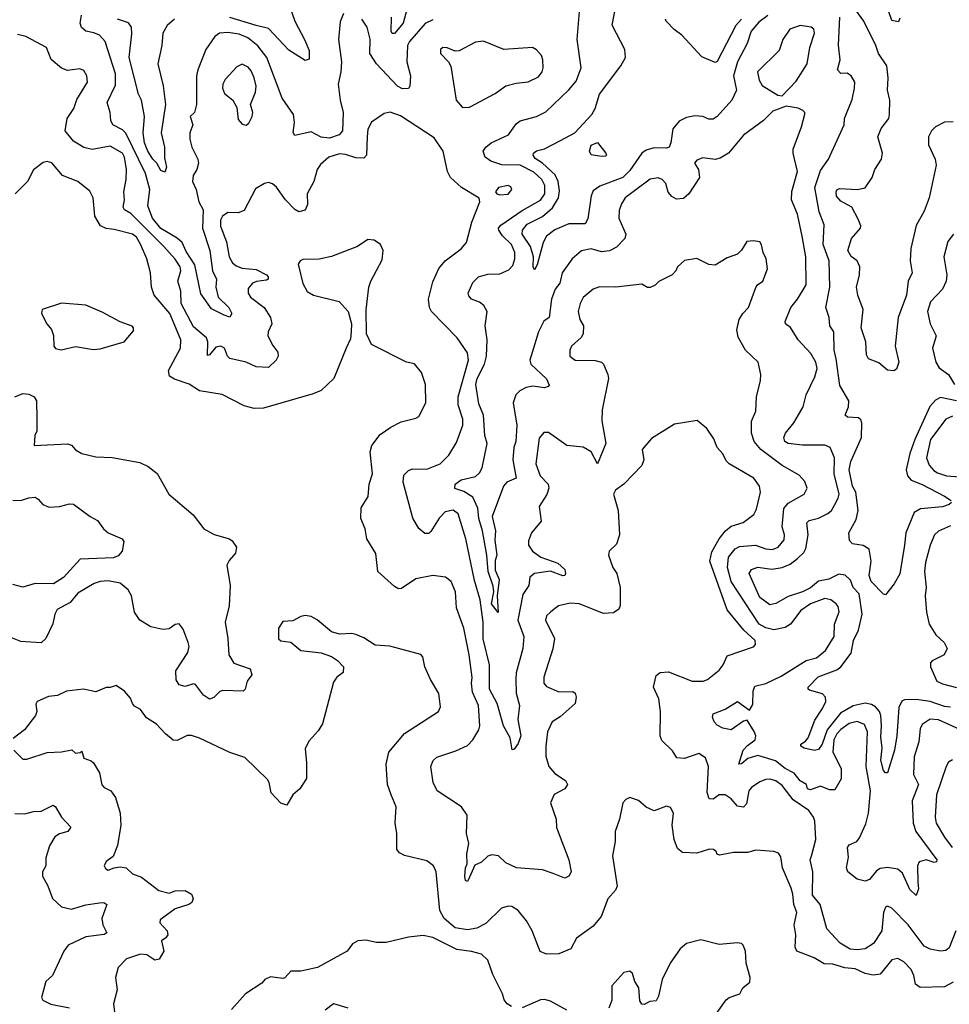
# Model space of a CAD drawing. Extents: x 1690054 to 1842981, y 782881 to 914114.
# Tile 343 of 656: x 1737269 to 1741849, y 900283 to 905132. Entities that reach past the tile are written whole.
import ezdxf

# ---------------------------------------------------------------- set-up
doc = ezdxf.new("R2010")
doc.units = 0

msp = doc.modelspace()

# ---------------------------------------------------------------- linework, layer by layer
at = {"layer": '0CON10XD'}
for points in [[(1738587.1, 905235), (1738625.4, 905125), (1738673.2, 905035), (1738695, 904980), (1738695, 904937.5), (1738675, 904931.4), (1738595, 904982.3), (1738495, 905089.1), (1738433.6, 905103.6), (1738305, 905142.4)], [(1739177.2, 905182.8), (1739157.7, 905115), (1739115, 905064.8), (1739104, 905064), (1739098.6, 905075), (1739100.5, 905145)], [(1739639.8, 904120.2), (1739745, 904192.9), (1739835, 904243.3), (1739856.6, 904275), (1739857.1, 904315), (1739841.7, 904345), (1739801.6, 904381.6), (1739735, 904416.2), (1739645, 904417.1), (1739590, 904435), (1739562.2, 904455), (1739551.9, 904485), (1739565.8, 904505), (1739592.5, 904525), (1739677.5, 904565), (1739715, 904618.8), (1739735, 904634), (1739815, 904654.6), (1739861.7, 904678.3), (1739975, 904786.5), (1740010.1, 904829.9), (1740035.3, 904895), (1740015.6, 905035), (1740031.1, 905211.1)], [(1740955, 905152.4), (1740910.5, 905119.5), (1740873.6, 905075), (1740853.2, 905015), (1740805.2, 904925), (1740785.8, 904855), (1740800.7, 904785), (1740777.9, 904735), (1740705, 904655.6), (1740685, 904642.5), (1740665, 904641.5), (1740635, 904655.4), (1740595, 904658.4), (1740555, 904650.7), (1740518.1, 904631.9), (1740486.6, 904595), (1740477.8, 904525), (1740469.6, 904505), (1740455, 904499.1), (1740395, 904500.5), (1740355, 904490), (1740335, 904474.2), (1740275, 904389.1), (1740240.8, 904355), (1740127.3, 904312.7), (1740095, 904289.5), (1740084.1, 904265), (1740068.6, 904151.4), (1740055, 904126.9), (1739975, 904127.4), (1739905, 904097.5), (1739863.9, 904066.1), (1739848, 904035), (1739817.8, 903925), (1739805, 903900), (1739798.8, 903915), (1739800, 903965), (1739786, 904015), (1739744.8, 904075), (1739746.2, 904095), (1739768.8, 904125), (1739845, 904162.5), (1739894.3, 904205.7), (1739923, 904255), (1739928.4, 904288.4), (1739921.6, 904335), (1739907.6, 904367.6), (1739845, 904425.2), (1739808.7, 904448.7), (1739798.2, 904465), (1739800.9, 904475), (1739814.6, 904485.4), (1739855, 904495.3), (1739933.4, 904536.6), (1740004.2, 904575), (1740087.8, 904665), (1740104.5, 904695), (1740125, 904765.7), (1740231.1, 904905), (1740254.4, 904945), (1740250, 904985), (1740187.5, 905105), (1740208.6, 905215)], [(1741400.3, 904150.3), (1741369.3, 904209.3), (1741315, 904238.2), (1741293.7, 904263.7), (1741291.2, 904285), (1741295.7, 904295), (1741309.3, 904300.7), (1741395, 904295.4), (1741435, 904304.1), (1741468.8, 904355), (1741482.7, 904395), (1741515.5, 904445), (1741519.6, 904475), (1741497, 904555), (1741513.2, 904596.8), (1741551.1, 904645), (1741553.6, 904665), (1741556.2, 904735), (1741543.8, 904785), (1741548.4, 904845), (1741540.8, 904905), (1741499.6, 904965), (1741487.3, 905005), (1741428.2, 905125), (1741389.2, 905179.2)], [(1741605, 905140), (1741598.3, 905121.7), (1741565, 905127.5), (1741550, 905175)], [(1738865, 905162.5), (1738848.8, 905121.2), (1738839.5, 905035), (1738854.2, 904925), (1738851.4, 904875), (1738837.5, 904815), (1738848.2, 904735), (1738863.4, 904675), (1738860, 904585), (1738842.5, 904565), (1738795, 904549.3), (1738755, 904554.2), (1738705, 904580), (1738625, 904561.2), (1738616.1, 904576.1), (1738623.5, 904625), (1738618.1, 904665), (1738561.6, 904745), (1738487.4, 904945), (1738443.1, 905003.1), (1738392.5, 905042.5), (1738350.2, 905060.2), (1738295, 905069.2), (1738254.3, 905065.7), (1738230.6, 905049.4), (1738186.7, 904985), (1738146.2, 904885), (1738139.6, 904855), (1738140, 904715), (1738130, 904675), (1738108.9, 904655), (1738121.9, 904615), (1738107.5, 904575), (1738107, 904543), (1738117.1, 904505), (1738147.1, 904445), (1738149.5, 904425), (1738142.2, 904395), (1738123.3, 904365), (1738120.9, 904335), (1738138.5, 904295), (1738151.9, 904235), (1738172.6, 904195), (1738170.6, 904105), (1738205.5, 903995.5), (1738219.5, 903895), (1738239.3, 903855), (1738236.2, 903815), (1738246.7, 903765), (1738299.2, 903715), (1738314.5, 903685.5), (1738305, 903666.5), (1738276.1, 903676.1), (1738215, 903708.5), (1738162.2, 903782.2), (1738131.5, 903925), (1738089.8, 903989.8), (1738069.3, 904035), (1738045, 904056.9), (1737965, 904104.1), (1737923.8, 904155), (1737901.2, 904215), (1737910.3, 904295), (1737889, 904375), (1737793, 904573), (1737775, 904589.7), (1737728.9, 904615), (1737717.8, 904635), (1737714.4, 904675), (1737700.4, 904725), (1737740.7, 904809.3), (1737741, 904865), (1737690.9, 905025), (1737663.1, 905055), (1737635, 905067.3), (1737595.3, 905075.3), (1737573.1, 905093.1), (1737567.5, 905115), (1737574.5, 905155)], [(1738031.4, 905135), (1737996.1, 905103.9), (1737973.9, 905065), (1737968.9, 905005), (1737949.7, 904915), (1737976.2, 904806.2), (1737987.9, 904715), (1737966.6, 904575), (1737982, 904505), (1737982.2, 904452.2), (1737992.5, 904405), (1737985, 904381.9), (1737965, 904390), (1737944.8, 904424.8), (1737924.7, 904445), (1737900, 904485), (1737884.3, 904525), (1737877.4, 904575), (1737884, 904655), (1737869.5, 904735), (1737855, 904764.5), (1737808.9, 904945), (1737822.6, 905062.6), (1737820.8, 905095), (1737805, 905117.2), (1737751.9, 905135)], [(1739305, 905132.1), (1739266.7, 905113.3), (1739189.4, 905025), (1739179.1, 905005), (1739176.7, 904925), (1739195.3, 904855), (1739191.1, 904805), (1739185, 904792.9), (1739155, 904791.2), (1739130, 904805), (1739026.9, 904915), (1738993.7, 904965), (1738996.1, 905036.1), (1738981.8, 905095), (1738955.6, 905135)], [(1740825.6, 905135), (1740797.3, 905102.7), (1740705, 904926.2), (1740695, 904920.8), (1740629.1, 904949.1), (1740531.5, 905055), (1740493.2, 905083.2), (1740454.2, 905125), (1740451.4, 905135)], [(1741860, 902755), (1741848.8, 902745), (1741816.2, 902733.8), (1741706.7, 902723.2), (1741675.6, 902705), (1741634, 902605), (1741628.1, 902545), (1741605, 902403.3), (1741576.6, 902353.4), (1741535, 902300), (1741525, 902302.5), (1741463.9, 902365), (1741454.5, 902395), (1741464.2, 902465), (1741454.6, 902524.6), (1741425, 902542.9), (1741371.3, 902551.3), (1741357, 902567), (1741354.4, 902605), (1741389.5, 902670.5), (1741399.8, 902715), (1741388.5, 902805), (1741372.2, 902835), (1741356.2, 902915), (1741364.2, 902955.8), (1741415.7, 903075), (1741418.8, 903145), (1741412.3, 903162.3), (1741401.5, 903171.5), (1741346.7, 903175), (1741336.7, 903185), (1741352.9, 903225), (1741353.6, 903255), (1741310.4, 903330.4), (1741291.5, 903461.5), (1741282, 903505), (1741280.5, 903595), (1741260.6, 903625), (1741256.7, 903665), (1741240.4, 903715), (1741260.9, 903815), (1741256.8, 903945), (1741228.3, 904025), (1741231.7, 904121.7), (1741208.4, 904185), (1741186.3, 904305), (1741215, 904389.4), (1741254.5, 904445), (1741330.8, 904615), (1741333.3, 904645), (1741370.9, 904739.1), (1741381.9, 904795), (1741383.1, 904825), (1741365, 904855.7), (1741345, 904869.1), (1741315, 904867.5), (1741298, 904885), (1741312, 904935), (1741303, 905007), (1741308.8, 905145)], [(1741025, 904757.5), (1741095, 904828.8), (1741149.1, 904915), (1741161.5, 904995), (1741184.4, 905065), (1741181.4, 905085), (1741168.8, 905095), (1741115, 905102.7), (1741064, 905085), (1741029.2, 905035), (1741010.3, 904979.7), (1740904.5, 904875), (1740911.5, 904835), (1740927.5, 904807.5), (1741005, 904760), (1741025, 904757.5)], [(1741021.2, 901898.8), (1741143.6, 901976.4), (1741195, 901990), (1741238.5, 902025), (1741282.5, 902095), (1741282.7, 902155), (1741306.6, 902216.6), (1741302, 902242), (1741291.9, 902255), (1741265, 902275.4), (1741235, 902281.8), (1741165, 902255.3), (1741117.3, 902222.7), (1741066.1, 902155), (1741041.1, 902138.9), (1740985, 902127.8), (1740945, 902136.8), (1740912.2, 902155), (1740774.1, 902365), (1740755.7, 902435), (1740761.8, 902485), (1740793.3, 902526.7), (1740815, 902537.8), (1740894.3, 902544.3), (1740945.7, 902525.7), (1740977.2, 902522.8), (1741006.5, 902535), (1741035, 902570), (1741036.5, 902595), (1741025.9, 902635), (1741033.8, 902725), (1741055, 902751.1), (1741134.2, 902795), (1741148.1, 902825), (1741137.8, 902857.8), (1741109.5, 902889.5), (1741026, 902936), (1740920.9, 903015), (1740888.2, 903055), (1740873.9, 903095), (1740874.4, 903155), (1740896.4, 903203.6), (1740898.5, 903275), (1740919.4, 903355), (1740921.1, 903385), (1740906.7, 903445), (1740845.7, 903505), (1740808.3, 903568.3), (1740802.9, 903605), (1740814.5, 903655), (1740831.8, 903685), (1740860.5, 903715), (1740895, 903813.3), (1740903.4, 903826.6), (1740930, 903845), (1740952.5, 903905), (1740946.7, 903955), (1740931.2, 903985), (1740923.9, 904023.9), (1740915, 904037.5), (1740885, 904043.3), (1740851.1, 904038.9), (1740825, 903996.7), (1740805, 903976.7), (1740755, 903959.2), (1740695, 903923.3), (1740665, 903926.2), (1740605, 903955.6), (1740544.4, 903945.6), (1740510, 903915), (1740502.5, 903895), (1740483.3, 903875), (1740417.5, 903842.5), (1740400, 903825), (1740375, 903812.5), (1740362.7, 903812.7), (1740335, 903829.2), (1740205.4, 903814.6), (1740125, 903816.9), (1740094.7, 903805.3), (1740045.7, 903764.3), (1740030.9, 903735), (1740021.3, 903695), (1740028.5, 903655), (1740046.6, 903625), (1740045.4, 903585), (1740035, 903567.5), (1739987.8, 903525), (1739980, 903505), (1739979.2, 903475), (1740005, 903455.7), (1740105, 903453.1), (1740135, 903446), (1740146, 903435), (1740167.5, 903385), (1740170, 903365), (1740138.7, 903211.3), (1740136.4, 903156.4), (1740157.5, 903045), (1740115, 902944.2), (1740085, 903004.6), (1740045, 903027.1), (1739965, 903035.4), (1739875, 903099.5), (1739851.1, 903098.9), (1739828.3, 903071.7), (1739812.3, 902945), (1739833.2, 902885), (1739873.2, 902845), (1739875.8, 902825), (1739866.2, 902793.8), (1739828.1, 902735), (1739837.6, 902662.4), (1739790.8, 902605), (1739775.8, 902565), (1739775.7, 902545), (1739795.6, 902515), (1739836.7, 902485), (1739921.2, 902455), (1739954.3, 902425), (1739957.8, 902405), (1739954.6, 902395.4), (1739945, 902392.7), (1739885, 902416.7), (1739805.3, 902404.7), (1739783.1, 902386.9), (1739776.9, 902345), (1739748.1, 902301.9), (1739723.3, 902175), (1739752.5, 902095), (1739747.8, 902035), (1739715.5, 901915.5), (1739713.4, 901885), (1739715.9, 901815), (1739731.9, 901755), (1739723.4, 901685), (1739738, 901605), (1739725, 901567.3), (1739705, 901540), (1739695, 901536.7), (1739685.9, 901595), (1739652, 901655), (1739621, 901765), (1739584.5, 901835), (1739583, 901955), (1739552.2, 902082.2), (1739552.6, 902165), (1739537.9, 902275), (1739509.5, 902369.5), (1739467.7, 902575), (1739429, 902699), (1739405, 902716), (1739365, 902707.9), (1739335, 902676.9), (1739295, 902612), (1739285, 902602.5), (1739265, 902602), (1739236, 902626), (1739206.9, 902676.9), (1739157.7, 902855), (1739161.4, 902888.6), (1739185, 902912.7), (1739205, 902920), (1739275, 902917.8), (1739340, 902945), (1739382.8, 902987.2), (1739420.6, 903049.4), (1739452.9, 903135), (1739453.1, 903165), (1739430.2, 903235), (1739428.8, 903275), (1739480.4, 903455), (1739475, 903491.5), (1739425, 903564.6), (1739298.2, 903695), (1739287.7, 903715), (1739283.9, 903755), (1739305, 903841.2), (1739333.7, 903906.3), (1739365.6, 903945), (1739445, 904003.1), (1739470, 904035), (1739496.2, 904135), (1739536.2, 904235), (1739533.6, 904253.6), (1739446.2, 904305), (1739391.9, 904355), (1739376.9, 904385), (1739355.7, 904485), (1739310.7, 904550.7), (1739145, 904658.5), (1739095, 904676.7), (1739065, 904670.8), (1739002.4, 904627.6), (1738985, 904593.3), (1738980.4, 904555), (1738977.1, 904465), (1738965, 904450), (1738925, 904450.9), (1738875, 904468), (1738845, 904471.1), (1738792.9, 904455), (1738750.5, 904419.5), (1738735.4, 904394.6), (1738718.2, 904335), (1738685.5, 904275), (1738687.3, 904222.7), (1738675, 904193.8), (1738645, 904186), (1738625, 904197.1), (1738578.9, 904245), (1738535, 904307.5), (1738515, 904324.2), (1738495, 904330), (1738475, 904326), (1738430.9, 904299.1), (1738375, 904192), (1738345, 904181.4), (1738295, 904182.1), (1738267.9, 904165), (1738258.8, 904145), (1738258.1, 904115), (1738288, 904038), (1738301.3, 903965), (1738318.2, 903935), (1738335, 903920), (1738365, 903908), (1738435, 903901.5), (1738485, 903875.2), (1738493.6, 903865), (1738493.9, 903855), (1738485, 903848.8), (1738436.7, 903843.3), (1738415.6, 903835), (1738395, 903808), (1738394.4, 903785), (1738406.9, 903765), (1738474.4, 903715), (1738505.4, 903665), (1738511.8, 903635), (1738493.6, 903595), (1738491.8, 903575), (1738516.9, 903526.9), (1738541.2, 903495), (1738542.5, 903475), (1738533.1, 903455), (1738495, 903420), (1738435, 903422.1), (1738385, 903446.1), (1738305, 903463.6), (1738293.6, 903475), (1738278.5, 903515), (1738260, 903525), (1738235, 903518.9), (1738205, 903480.8), (1738195, 903478.8), (1738195.9, 903545), (1738190.4, 903565), (1738125, 903619.2), (1738064.8, 903735), (1738063.8, 903795), (1738048, 903845), (1738063.5, 903895), (1738060, 903915), (1738035, 903952.5), (1737979, 904015), (1737817.5, 904177.5), (1737786.4, 904195), (1737778.4, 904208.4), (1737786.1, 904245), (1737782.7, 904285), (1737794.5, 904345.5), (1737795.3, 904394.7), (1737785.2, 904455), (1737775, 904474.5), (1737715, 904509.6), (1737627.2, 904492.8), (1737585, 904501.8), (1737533.8, 904533.8), (1737493.6, 904585), (1737502.7, 904645), (1737535.3, 904694.7), (1737551.2, 904738.8), (1737603.1, 904825), (1737600.9, 904855), (1737585, 904881.4), (1737565, 904890.6), (1737505, 904881.9), (1737475, 904892.5), (1737425, 904936), (1737401.2, 904995), (1737299.1, 905049.1), (1737259.2, 905059.2)], [(1739450.3, 904700.3), (1739485, 904701.4), (1739611.2, 904768.8), (1739665, 904806.9), (1739715, 904820), (1739775, 904826), (1739825, 904850.8), (1739842.9, 904875), (1739848.5, 904895), (1739847.1, 904935), (1739840, 904955), (1739815, 904984.3), (1739795, 904994.4), (1739655, 904984.4), (1739555, 905026.1), (1739515, 905020.9), (1739435, 904978.6), (1739415, 904977.5), (1739375, 904994), (1739353.3, 904995), (1739342, 904985), (1739342.5, 904965), (1739381.2, 904925), (1739392.9, 904902.9), (1739420, 904735), (1739450.3, 904700.3)], [(1738385, 904612.5), (1738398.3, 904621.7), (1738414, 904655), (1738417.5, 904675), (1738405.7, 904715), (1738431.1, 904775), (1738433.5, 904805), (1738425.2, 904845), (1738409.9, 904879.9), (1738395, 904897.9), (1738365, 904912.2), (1738339.8, 904900.2), (1738282.4, 904837.6), (1738270, 904815), (1738269.1, 904795), (1738278.1, 904768.1), (1738318.9, 904735), (1738338.9, 904698.9), (1738345, 904640), (1738365, 904616.7), (1738385, 904612.5)], [(1741855, 901747.1), (1741825, 901749.3), (1741754.3, 901774.3), (1741685, 901783.5), (1741627.4, 901782.6), (1741615, 901775.9), (1741600.7, 901745), (1741590.4, 901605), (1741579.2, 901535), (1741545, 901422.5), (1741535, 901423.3), (1741525, 901433.8), (1741511.8, 901485), (1741517.8, 901545), (1741511.1, 901601.1), (1741515.5, 901654.5), (1741511.7, 901705), (1741504.8, 901725), (1741485, 901747.8), (1741465, 901760.4), (1741435, 901766.6), (1741375, 901752.7), (1741312.7, 901717.3), (1741246.4, 901635), (1741222.9, 901565), (1741205, 901537.3), (1741185, 901532.5), (1741133.8, 901545), (1741117.1, 901555), (1741117.1, 901565), (1741141.1, 901578.9), (1741153.9, 901595), (1741186.8, 901683.2), (1741225, 901740), (1741240.4, 901775), (1741238.9, 901795), (1741225, 901811.9), (1741160.5, 901830.5), (1741153.8, 901835), (1741154.2, 901845), (1741203.4, 901896.6), (1741295, 901931.1), (1741315, 901944.6), (1741365, 902013.1), (1741377.6, 902075), (1741400.9, 902125), (1741419.4, 902205), (1741405.2, 902305), (1741375.4, 902335), (1741362, 902372), (1741336.2, 902396.2), (1741305, 902400.8), (1741255, 902376.8), (1741205, 902366.7), (1741165, 902334.3), (1741125, 902313.9), (1741055, 902292), (1740995, 902256.4), (1740965, 902250.9), (1740915, 902286.7), (1740862.7, 902405), (1740875, 902423.8), (1740905, 902435.9), (1740975, 902426.7), (1741025, 902433.7), (1741065, 902450.9), (1741101.2, 902478.8), (1741132.5, 902507.5), (1741142.6, 902527.4), (1741153.5, 902595), (1741146.9, 902655), (1741159.2, 902665), (1741205, 902676.7), (1741250.6, 902699.4), (1741268, 902715), (1741285.4, 902745), (1741302.1, 902775), (1741305.6, 902795), (1741281.4, 902895), (1741283.9, 902973.9), (1741262.5, 903025), (1741236, 903036), (1741125, 903036.4), (1741055, 903044.6), (1741038.9, 903055), (1741033.1, 903075), (1741041.9, 903095), (1741083.4, 903146.6), (1741128.5, 903225), (1741143.1, 903285), (1741186.9, 903373.1), (1741198, 903415), (1741192.2, 903445), (1741167.5, 903487.5), (1741104.7, 903554.7), (1741066, 903616), (1741042.5, 903635), (1741040.8, 903645), (1741067.9, 903715), (1741100.9, 903755), (1741143.3, 903826.7), (1741142.5, 903965), (1741124.6, 904065.4), (1741100.8, 904175), (1741071.2, 904245), (1741073.8, 904286.2), (1741101.3, 904385), (1741079.1, 904475), (1741080, 904495), (1741121.4, 904605), (1741137, 904667), (1741137.5, 904675), (1741127.5, 904685), (1741105, 904696.2), (1741045, 904706.7), (1740979.3, 904680.7), (1740934.3, 904635.7), (1740835, 904563.8), (1740761.2, 904475), (1740720.3, 904449.7), (1740695, 904442.9), (1740635, 904451.2), (1740605, 904440), (1740593.8, 904425), (1740613.9, 904393.9), (1740618.8, 904355), (1740565, 904273.8), (1740539.1, 904250.9), (1740505, 904248.6), (1740481.2, 904261.2), (1740463.4, 904283.4), (1740452.2, 904325), (1740435, 904344.3), (1740415, 904353.1), (1740375, 904346.5), (1740305.2, 904294.8), (1740252.9, 904255), (1740233.6, 904225), (1740222.1, 904192.1), (1740220.9, 904155), (1740255.6, 904075), (1740250.8, 904055), (1740208.9, 904011.1), (1740175, 903993.1), (1740135, 903989.4), (1740085, 904003.6), (1740036.6, 903993.4), (1739990.8, 903955), (1739941.2, 903885), (1739929.7, 903835), (1739906.9, 903805), (1739889.7, 903755), (1739876.9, 903665), (1739852, 903648), (1739824.7, 903595), (1739781.9, 903455), (1739787.5, 903435), (1739865, 903364), (1739877.1, 903332.9), (1739873.3, 903325), (1739855, 903318.9), (1739796.7, 903326.7), (1739765, 903320.8), (1739732.5, 903305), (1739712.9, 903285), (1739700, 903245), (1739718.7, 903135), (1739716.6, 903106.6), (1739714, 903055), (1739703.4, 903025), (1739698.2, 902965), (1739715.6, 902874.4), (1739669.4, 902855), (1739652.1, 902835), (1739597, 902685), (1739613.8, 902615), (1739610.2, 902569.7), (1739619.5, 902495), (1739611.9, 902468.1), (1739611.3, 902421.3), (1739630.9, 902375), (1739622, 902295), (1739627, 902213), (1739594.3, 902255), (1739604.5, 902315), (1739602, 902342), (1739577.7, 902415), (1739570, 902495), (1739548.9, 902615), (1739531, 902675), (1739526.3, 902726.3), (1739501.3, 902781.3), (1739457.8, 902807.8), (1739413.5, 902823.5), (1739414.3, 902845), (1739445, 902866), (1739515, 902882.7), (1739535, 902901.1), (1739548.4, 902925), (1739572.7, 903045), (1739560.5, 903085), (1739554, 903184), (1739531, 903241), (1739517, 903335), (1739523.6, 903365), (1739559.2, 903435), (1739569.6, 903475), (1739571.9, 903555), (1739561.8, 903625), (1739571.5, 903695), (1739555.6, 903725), (1739535, 903740.5), (1739495, 903755.8), (1739481.7, 903771.7), (1739479.4, 903785), (1739502.2, 903837.8), (1739530, 903865), (1739575, 903878.9), (1739635, 903879.7), (1739679.2, 903900.8), (1739699.2, 903920.8), (1739708.7, 903955), (1739708.1, 903985), (1739691.7, 904025), (1739647.8, 904067.8), (1739630, 904095), (1739628.5, 904105), (1739639.8, 904120.2)], [(1741868.6, 904628.6), (1741825, 904627.1), (1741781.2, 904605), (1741761.2, 904585), (1741746.5, 904555), (1741745.8, 904515), (1741779.8, 904445), (1741784.4, 904415), (1741749.4, 904255), (1741725, 904188.8), (1741685, 904119.2), (1741658.7, 904005), (1741655.4, 903945), (1741665.6, 903885), (1741646.6, 903845), (1741638.8, 903775), (1741597.1, 903665), (1741582.5, 903525), (1741600, 903445), (1741588.3, 903411.7), (1741575, 903402.5), (1741545, 903406.7), (1741502.3, 903442.3), (1741451.2, 903461.2), (1741441.7, 903481.7), (1741438.2, 903545), (1741415.4, 903615), (1741425.3, 903705), (1741397.5, 903775), (1741391.5, 903815), (1741406.7, 903875), (1741408.2, 903915), (1741395.5, 903945), (1741365, 903965.5), (1741349.6, 903995), (1741366.9, 904055), (1741411.5, 904105), (1741413.2, 904116.8), (1741400.3, 904150.3)], [(1740135, 904457.5), (1740085, 904466.2), (1740075.8, 904485), (1740085, 904513.8), (1740115, 904527.5), (1740157.5, 904475), (1740160, 904465), (1740155, 904460), (1740135, 904457.5)], [(1738877.5, 903515), (1738816.2, 903365), (1738754.3, 903305.7), (1738715, 903289.2), (1738470.3, 903219.7), (1738425, 903217.8), (1738375, 903230.6), (1738266.6, 903286.6), (1738155, 903304.3), (1738105, 903337.8), (1738031.3, 903361.3), (1738006.9, 903376.9), (1738002.7, 903405), (1738062.3, 903515), (1738063.3, 903555), (1738009, 903685), (1737931.5, 903775), (1737918.5, 903815), (1737913.3, 903885), (1737895.5, 903955), (1737864.2, 904025.8), (1737845, 904060.5), (1737825, 904076.1), (1737735, 904099.1), (1737695, 904102.9), (1737667.2, 904117.2), (1737640, 904165), (1737631.4, 904255), (1737615, 904287.8), (1737555, 904334.7), (1737480.6, 904365), (1737427, 904427), (1737405, 904433.6), (1737385, 904429.1), (1737337, 904393), (1737307.5, 904335), (1737246.7, 904275)], [(1739635, 904269.2), (1739675, 904272.7), (1739694.3, 904295), (1739688.2, 904308.2), (1739675, 904315.5), (1739627.5, 904305), (1739613.3, 904285), (1739620, 904275), (1739635, 904269.2)], [(1741870, 904075), (1741840.9, 904039.1), (1741822.1, 903965), (1741836, 903875), (1741832.8, 903845), (1741815.4, 903805), (1741756.7, 903743.3), (1741741.1, 903695), (1741754, 903635), (1741783.5, 903575), (1741765.5, 903515), (1741781.8, 903445), (1741798.3, 903418.3), (1741844.2, 903384.2), (1741874.7, 903335)], [(1741881.3, 900645), (1741848.3, 900561.8), (1741831.9, 900548.1), (1741805, 900545.2), (1741755, 900554.6), (1741725, 900570), (1741645.8, 900675), (1741565, 900757.1), (1741545, 900765.7), (1741535, 900760.8), (1741524.3, 900735.7), (1741517.2, 900645), (1741475, 900583.1), (1741435, 900557.1), (1741395, 900551.6), (1741360, 900555), (1741310.6, 900585), (1741245.4, 900655), (1741212.9, 900775), (1741175, 900821.2), (1741175.9, 900935), (1741162.9, 900995), (1741171, 901019), (1741191.6, 901095), (1741186.7, 901185), (1741180, 901205), (1741157.6, 901237.6), (1741080.1, 901290.1), (1741025, 901360.5), (1740995, 901383.6), (1740965, 901392.3), (1740945, 901389.6), (1740915, 901378.5), (1740875, 901351.2), (1740861.3, 901335), (1740849.3, 901270.7), (1740835, 901254.4), (1740805, 901258.5), (1740774.7, 901294.7), (1740745, 901315.6), (1740715, 901314.4), (1740685, 901293.1), (1740665.7, 901295.7), (1740656.6, 901326.6), (1740663.1, 901455), (1740647.4, 901497.4), (1740615, 901518.1), (1740545, 901492.9), (1740506.2, 901496.2), (1740485, 901531.4), (1740432, 901582), (1740425.3, 901605.3), (1740425.4, 901725.4), (1740417.2, 901787.2), (1740391.8, 901845), (1740405, 901902.5), (1740425, 901916.4), (1740465, 901920.5), (1740582.5, 901875), (1740636.7, 901875), (1740657.1, 901882.9), (1740715, 901929.2), (1740734.4, 901955), (1740755, 902000), (1740885, 902044.2), (1740893.8, 902055), (1740892, 902075), (1740836.3, 902126.3), (1740755.2, 902225.2), (1740669.3, 902465), (1740678.5, 902511.5), (1740714.5, 902575.5), (1740746.7, 902615), (1740775, 902637.6), (1740833.4, 902656.6), (1740885.6, 902695), (1740898.3, 902721.7), (1740919.5, 902805), (1740913.5, 902835), (1740886.5, 902875), (1740764.6, 902944.6), (1740749.8, 902959.8), (1740733.8, 902993.8), (1740705.4, 903025.4), (1740688.3, 903068.3), (1740655, 903118.8), (1740607.5, 903157.5), (1740495, 903140), (1740381.2, 903068.8), (1740335.7, 903015), (1740344, 902965), (1740335, 902936.7), (1740246, 902845), (1740203.8, 902815), (1740194, 902795), (1740216.9, 902715), (1740224, 902595), (1740210, 902550), (1740173.3, 902515), (1740170, 902495), (1740192, 902435), (1740210.8, 902405), (1740227.5, 902335), (1740227.7, 902247.7), (1740221.2, 902228.8), (1740195, 902210.8), (1740145, 902207.3), (1740025, 902255.3), (1739981.7, 902258.3), (1739924, 902245), (1739886.7, 902216.7), (1739865, 902196.2), (1739860, 902175), (1739904.3, 902084.3), (1739895, 902033.3), (1739851.5, 901895), (1739852.2, 901865), (1739865, 901848.1), (1739925, 901822), (1739995, 901824.1), (1740005.6, 901815), (1740011.5, 901795), (1740006.2, 901763.8), (1739931.9, 901698.1), (1739892.9, 901675), (1739869.1, 901625), (1739860.5, 901555), (1739861.4, 901505), (1739875.8, 901455), (1739905, 901420), (1739958, 901385), (1739968.6, 901365), (1739955.4, 901344.6), (1739902.8, 901317.2), (1739884.4, 901275), (1739911.5, 901195), (1739913.7, 901153.7), (1739974.2, 900995), (1739985.8, 900935), (1739975, 900914), (1739955, 900904.3), (1739898.1, 900928.1), (1739844.3, 900945.7), (1739717.5, 900955), (1739665, 900979.4), (1739628.8, 901015), (1739595, 901019.5), (1739575, 901012.2), (1739545, 900982.9), (1739511.3, 900968.7), (1739479.2, 900895), (1739475, 900888.8), (1739465, 900893.3), (1739461.5, 900915), (1739465.7, 900955), (1739474.2, 900975), (1739471.5, 901025), (1739481.4, 901075), (1739470, 901125), (1739473.3, 901215), (1739445.4, 901255.4), (1739325.8, 901335), (1739305.8, 901375), (1739294.3, 901455), (1739305.6, 901484.4), (1739325, 901500.8), (1739418.7, 901531.3), (1739475, 901557.5), (1739501.4, 901585), (1739531.1, 901635), (1739535.5, 901655), (1739528.9, 901755), (1739500.1, 901820.1), (1739494.6, 901865), (1739498, 901892), (1739483.4, 902005), (1739457.2, 902135), (1739421.8, 902235), (1739416.2, 902315), (1739395.4, 902365.4), (1739367.4, 902387.4), (1739305, 902395.4), (1739220.9, 902379.1), (1739149.7, 902330.3), (1739135, 902330), (1739115, 902340), (1739034.3, 902415), (1739023.2, 902503.2), (1738980, 902575), (1738970.6, 902625), (1738950.6, 902675), (1738952.1, 902727.9), (1738985.5, 902784.5), (1738990.6, 902845), (1739007.3, 902895), (1738996.6, 903003.4), (1739004, 903035), (1739045, 903088.8), (1739097.5, 903125), (1739148.3, 903151.7), (1739220.8, 903169.2), (1739235, 903177.5), (1739270, 903245), (1739268, 903335), (1739248.8, 903395), (1739215, 903436.7), (1739175, 903446.2), (1739001.7, 903531.7), (1738977.5, 903585), (1738977, 903703), (1738988.8, 903815), (1738998.8, 903845), (1739055, 903950), (1739060, 903995), (1739046.7, 904025), (1739015.9, 904045.9), (1738985, 904048.8), (1738934.3, 904015.7), (1738805, 903965.5), (1738745, 903952.2), (1738665, 903951.4), (1738651.2, 903945), (1738641.7, 903928.3), (1738665, 903832.5), (1738685, 903794), (1738717.5, 903775), (1738843.6, 903743.6), (1738887.5, 903695), (1738903.3, 903635), (1738903, 903597), (1738899.3, 903560.7), (1738877.5, 903515)], [(1737473, 903507), (1737545, 903522.5), (1737632.7, 903507.3), (1737665, 903511.4), (1737784.6, 903545.4), (1737830.3, 903599.7), (1737830.8, 903615), (1737823.2, 903623.2), (1737763.8, 903643.8), (1737675, 903692), (1737595, 903726), (1737475, 903736.7), (1737380, 903705), (1737377.5, 903685), (1737403.3, 903635), (1737426.1, 903606.1), (1737436.4, 903576.4), (1737437.5, 903525), (1737445, 903512.5), (1737473, 903507)], [(1737245, 903274.5), (1737285, 903290.8), (1737315, 903288), (1737340, 903275), (1737352.5, 903255), (1737353.8, 903165), (1737353.6, 903106.4), (1737343.8, 903085), (1737340, 903035), (1737505, 903043.8), (1737525, 903036.7), (1737544.2, 903014.2), (1737575, 902995.8), (1737645, 902980), (1737725, 902976.7), (1737861.7, 902951.7), (1737901.7, 902931.7), (1737946.4, 902896.4), (1738004, 902795), (1738124.3, 902694.3), (1738176.7, 902625), (1738226.8, 902596.8), (1738302.5, 902575), (1738316.7, 902565), (1738336.7, 902535), (1738333.3, 902505), (1738300.6, 902469.4), (1738290, 902445), (1738305.6, 902345), (1738301.4, 902245), (1738281.5, 902165), (1738294.4, 902085), (1738298.9, 902005), (1738323.7, 901963.7), (1738405, 901935.8), (1738413.3, 901905), (1738390, 901875), (1738380, 901835), (1738370, 901825), (1738270.8, 901829.2), (1738255, 901824.2), (1738225, 901793.3), (1738205, 901786.7), (1738175, 901806), (1738135, 901858.8), (1738125, 901861.2), (1738085, 901848.8), (1738055, 901856.2), (1738040.9, 901880.9), (1738038.9, 901925), (1738097.7, 902015), (1738103.9, 902045), (1738100, 902065), (1738075, 902131.2), (1738055, 902156.2), (1738035, 902153.8), (1738005, 902131.9), (1737975, 902128.8), (1737915, 902142.3), (1737861.1, 902175), (1737834.7, 902215), (1737820.3, 902295), (1737803.6, 902323.6), (1737765, 902357.7), (1737705, 902368.2), (1737665, 902365.9), (1737636.9, 902355), (1737555, 902307.9), (1737517.9, 902262.1), (1737453.3, 902226.7), (1737442.9, 902205), (1737433.4, 902156.6), (1737398.6, 902085), (1737375, 902063.5), (1737275, 902069.6), (1737225, 902089.6)], [(1741885, 903254.4), (1741805, 903271.2), (1741781, 903259), (1741752.9, 903227.1), (1741678.7, 903065), (1741654.2, 902995), (1741635.8, 902915), (1741643.5, 902885), (1741660.8, 902865), (1741715, 902843.4), (1741826, 902785), (1741858.8, 902765)], [(1741865, 903179.7), (1741831.1, 903165), (1741756, 903065), (1741735.9, 902975), (1741749, 902939), (1741772.4, 902912.4), (1741790.5, 902900.5), (1741835, 902886.5), (1741945, 902878.1)], [(1737235, 902766.5), (1737275, 902764.7), (1737315, 902778.1), (1737345, 902780), (1737360.9, 902770.9), (1737383.8, 902743.8), (1737415, 902731.2), (1737465, 902734.6), (1737515, 902748.1), (1737535, 902745.8), (1737616.2, 902685), (1737653.3, 902665), (1737681.4, 902625), (1737705.3, 902605.3), (1737774.7, 902574.7), (1737781.9, 902561.9), (1737774.4, 902515), (1737755, 902491.1), (1737731.5, 902481.5), (1737566.7, 902475), (1737485, 902385.6), (1737436.4, 902353.6), (1737345, 902355.4), (1737285, 902338.1), (1737235, 902351.1)], [(1741855, 902639.4), (1741795, 902613.3), (1741776.1, 902595), (1741753.9, 902545), (1741731.3, 902458.7), (1741727.1, 902415), (1741735.7, 902335.7), (1741729.7, 902295), (1741737.3, 902215), (1741750.4, 902155), (1741783.2, 902103.2), (1741822.9, 902065), (1741837.8, 902035), (1741822.9, 902005), (1741764.3, 901975), (1741756.9, 901965), (1741755.6, 901945), (1741788.1, 901875), (1741815, 901861.1), (1741885, 901843.3)], [(1739099.4, 901315), (1739080.9, 901365), (1739074, 901465), (1739088.4, 901525), (1739165, 901616.4), (1739332.5, 901725), (1739342.4, 901747.6), (1739334.4, 901814.4), (1739293.3, 901883.3), (1739265.7, 901945), (1739256, 901995), (1739245.7, 902005.7), (1739092.3, 902047.7), (1739021.2, 902051.2), (1738965, 902088), (1738925, 902104), (1738905, 902108.8), (1738845, 902106.7), (1738805, 902116.7), (1738735, 902176.7), (1738705, 902193.8), (1738675, 902198), (1738655, 902193.8), (1738615, 902171.2), (1738565, 902168.6), (1738544.4, 902135), (1738545, 902082.5), (1738555, 902073.8), (1738605, 902066.2), (1738655, 902026.2), (1738755, 902013.3), (1738805.9, 901995.9), (1738835.7, 901975.7), (1738863.8, 901945), (1738862.5, 901917.5), (1738832.5, 901895), (1738815, 901870), (1738761.4, 901665), (1738740.2, 901629.8), (1738695, 901580), (1738675, 901542.5), (1738683, 901473), (1738681.9, 901395), (1738649.2, 901345), (1738614.3, 901315), (1738585, 901264.2), (1738555, 901273.3), (1738507.5, 901325), (1738498.8, 901375), (1738490.3, 901390.3), (1738378.6, 901498.6), (1738305, 901523.1), (1738155, 901593.6), (1738115, 901606.7), (1738093.6, 901606.4), (1738045, 901582.5), (1738025, 901584), (1737987.1, 901615), (1737943.4, 901663.4), (1737894, 901694), (1737864.2, 901734.2), (1737835, 901752.2), (1737825.7, 901765), (1737815, 901790), (1737785.5, 901825.5), (1737745, 901853.8), (1737715, 901843.8), (1737695, 901844), (1737645, 901821.2), (1737584.3, 901835.7), (1737500, 901825), (1737455, 901804), (1737411.2, 901798.8), (1737356.1, 901773.9), (1737349.3, 901760.7), (1737353.8, 901725), (1737346.7, 901705), (1737292.5, 901635), (1737237, 901593)], [(1741915, 901630.3), (1741795, 901683.4), (1741755, 901687.1), (1741715, 901661.4), (1741705, 901640), (1741699.1, 901575), (1741675, 901502.5), (1741672.9, 901415), (1741697.7, 901365), (1741666, 901285), (1741670.9, 901175), (1741683.9, 901133.9), (1741787.6, 900995), (1741785.4, 900985), (1741775, 900982), (1741735, 900994.6), (1741700.8, 900985), (1741691.9, 900965), (1741693.6, 900885), (1741697.6, 900852.4), (1741685, 900818.8), (1741655, 900849.2), (1741618.5, 900928.5), (1741595, 900949), (1741545, 900957.7), (1741508.1, 900951.9), (1741490.2, 900939.8), (1741455, 900897.8), (1741435, 900889.5), (1741395, 900900), (1741349.4, 900935), (1741341.9, 900955), (1741352.7, 901007.3), (1741346.9, 901055), (1741355, 901067.8), (1741393.1, 901085), (1741407.2, 901102.8), (1741438.5, 901171.5), (1741450.7, 901225), (1741459.9, 901335), (1741439.2, 901455), (1741446.1, 901625), (1741431.8, 901661.8), (1741395, 901675.8), (1741355, 901665.9), (1741315, 901637.1), (1741295.2, 901615), (1741279.6, 901585), (1741274.9, 901525), (1741315.5, 901445), (1741316, 901394), (1741285, 901340), (1741258.9, 901338.9), (1741215, 901356.9), (1741165, 901340), (1741150.8, 901345), (1741145.5, 901365), (1741114.4, 901384.4), (1741085, 901420.9), (1741041.1, 901445), (1740992.2, 901482.2), (1740905, 901507.7), (1740857, 901493), (1740825, 901468), (1740812.5, 901465), (1740834.2, 901535), (1740855, 901558.1), (1740892.9, 901585), (1740895.3, 901605), (1740887.3, 901627.3), (1740852.5, 901682.5), (1740835, 901677.5), (1740775, 901635.5), (1740733.6, 901643.6), (1740705, 901658.5), (1740691.1, 901675), (1740682.5, 901697.5), (1740685.7, 901714.3), (1740745, 901736.2), (1740805, 901774.6), (1740865, 901731.2), (1740880.7, 901759.3), (1740881.9, 901825), (1740890.6, 901849.4), (1740945, 901863.8), (1741021.2, 901898.8)], [(1737240, 901535), (1737285, 901491.2), (1737305, 901491.2), (1737405, 901524), (1737475, 901526.7), (1737526.7, 901536.7), (1737545, 901520), (1737567.5, 901522.5), (1737575, 901530), (1737586, 901495), (1737622, 901482), (1737632.3, 901472.3), (1737663, 901423), (1737674, 901364), (1737685, 901350.6), (1737718.8, 901335), (1737741.3, 901301.3), (1737764.4, 901224.4), (1737768.1, 901165), (1737750.6, 901065), (1737729.6, 901010.4), (1737695, 900987.1), (1737685.8, 900965.8), (1737691.9, 900951.9), (1737705, 900943.8), (1737734, 900956), (1737765, 900960.8), (1737794.5, 900954.5), (1737824.4, 900925), (1737868.9, 900908.9), (1737955, 900843.2), (1738005, 900830), (1738035, 900842.5), (1738085, 900844), (1738115.7, 900825.7), (1738124, 900805), (1738116.7, 900785), (1738102.5, 900775), (1738035, 900753.8), (1737960.7, 900699.3), (1737959.2, 900685), (1737995.8, 900645), (1737999.2, 900625), (1737990, 900610), (1737967.5, 900595), (1737978.9, 900545), (1737956.7, 900505), (1737935, 900501.1), (1737895, 900527.5), (1737865, 900530.4), (1737795, 900506.9), (1737754.3, 900465), (1737740.8, 900415), (1737749.2, 900355), (1737731.4, 900285), (1737740.8, 900205)], [(1741865, 901487.5), (1741845, 901475.8), (1741833.1, 901455), (1741785.4, 901314.6), (1741780, 901205), (1741784.7, 901175), (1741825, 901106.2), (1741863.8, 901055)], [(1741868.3, 900391.7), (1741825, 900370), (1741705, 900366.7), (1741681.7, 900381.7), (1741674.2, 900425), (1741660.6, 900455), (1741625, 900491.9), (1741595, 900508.6), (1741565, 900502), (1741507.6, 900432.4), (1741473.2, 900426.8), (1741435, 900435.4), (1741385, 900458.4), (1741335, 900463.3), (1741275, 900481.7), (1741232.4, 900482.4), (1741182.4, 900512.4), (1741098, 900545), (1741089.1, 900565), (1741093.5, 900625), (1741084.2, 900675), (1741098.1, 900735), (1741082.4, 900775), (1741078.9, 900825), (1741069.6, 900855), (1741026.4, 900955), (1741019.3, 901009.3), (1741007, 901027), (1740985, 901035.7), (1740895, 901043.1), (1740855, 901031.4), (1740785, 901030), (1740717, 901017), (1740705, 901022.5), (1740700, 901035), (1740686.7, 901045), (1740667.5, 901047.5), (1740605, 901027.9), (1740535, 901030.6), (1740510.4, 901050.4), (1740494.3, 901095), (1740483.5, 901165), (1740489.5, 901225), (1740475, 901252), (1740455, 901258.8), (1740395, 901236.2), (1740355, 901254), (1740317, 901287), (1740275, 901301.8), (1740255, 901291.8), (1740241.2, 901275), (1740224.2, 901195), (1740202.5, 901135), (1740202.2, 901085), (1740189.5, 901015), (1740213.2, 900865), (1740204.1, 900845.9), (1740166.9, 900803.1), (1740134.1, 900715.9), (1740095, 900667.8), (1740011.7, 900608.3), (1739984.2, 900555.8), (1739925, 900532.2), (1739865, 900530.5), (1739833.1, 900543.1), (1739794.6, 900645), (1739766.4, 900695), (1739725.7, 900745), (1739694.3, 900764.3), (1739675, 900765.8), (1739643.4, 900756.6), (1739565, 900681.8), (1739521.2, 900658.8), (1739475, 900650.3), (1739415, 900659.1), (1739360.8, 900705), (1739338.8, 900745), (1739320.8, 900935), (1739308.1, 900965), (1739275, 900989.2), (1739165, 901015.8), (1739139.7, 901029.7), (1739128, 901045), (1739127.1, 901125), (1739118.6, 901175), (1739124.2, 901255), (1739099.4, 901315)], [(1737245, 901222.5), (1737295, 901220.6), (1737337, 901233), (1737375, 901234.4), (1737435, 901264.2), (1737446.2, 901256.2), (1737475.6, 901205.6), (1737521.9, 901155), (1737507.1, 901135), (1737465, 901122.9), (1737441.9, 901108.1), (1737416.9, 901063.1), (1737398.8, 901005), (1737398.4, 900965), (1737381.5, 900935), (1737381.1, 900915), (1737407.4, 900867.4), (1737431.1, 900805), (1737475, 900763.6), (1737525, 900751.5), (1737595, 900773.2), (1737663.2, 900783.2), (1737684, 900784), (1737698.8, 900775), (1737673.8, 900705), (1737679.1, 900675), (1737698.8, 900635), (1737685, 900626.2), (1737595, 900616.1), (1737508.6, 900575), (1737486.7, 900545), (1737430.8, 900425), (1737397.5, 900395), (1737377.3, 900317.3), (1737383.5, 900303.5), (1737423.4, 900283.4), (1737515, 900265.6)], [(1739691.7, 900271.7), (1739671.2, 900285), (1739656.2, 900305), (1739647.5, 900335), (1739599.7, 900429.7), (1739575, 900501.2), (1739545, 900530.8), (1739495, 900543.3), (1739422.7, 900552.7), (1739305, 900612.5), (1739257.3, 900622.7), (1739185, 900613.8), (1739075, 900587.5), (1739027, 900587), (1738975, 900598.8), (1738935, 900596), (1738908.3, 900581.7), (1738882.5, 900545), (1738735.9, 900464.1), (1738655, 900446.2), (1738605, 900446.7), (1738575, 900413.3), (1738565, 900410), (1738505, 900418.8), (1738477.5, 900405), (1738461.9, 900388.1), (1738382.5, 900335), (1738313, 900257)], [(1740686.2, 900215), (1740750, 900305), (1740765, 900316.7), (1740817.5, 900335), (1740832.5, 900365), (1740867, 900393), (1740867.5, 900415), (1740848.8, 900485), (1740845.7, 900545.7), (1740833.3, 900575), (1740825, 900583.3), (1740805, 900586.7), (1740715, 900578), (1740625, 900600), (1740555, 900583.3), (1740523.2, 900556.8), (1740474.2, 900485), (1740433.8, 900405), (1740416.1, 900323.9), (1740405, 900300), (1740373, 900297), (1740345, 900282.5), (1740333.6, 900283.6), (1740325, 900300), (1740318.8, 900365), (1740300, 900395), (1740287.5, 900435), (1740275, 900446.7), (1740245, 900440), (1740186.2, 900375), (1740185.9, 900304.1), (1740171.2, 900265)], [(1738773.6, 900256.4), (1738815, 900287.5), (1738886.2, 900266.2)], [(1739965, 900253.8), (1739885, 900298.6), (1739855, 900307.1), (1739834.5, 900305.5), (1739745, 900265.8)]]:
    msp.add_lwpolyline(points, dxfattribs=at)

doc.saveas('drawing.dxf')
